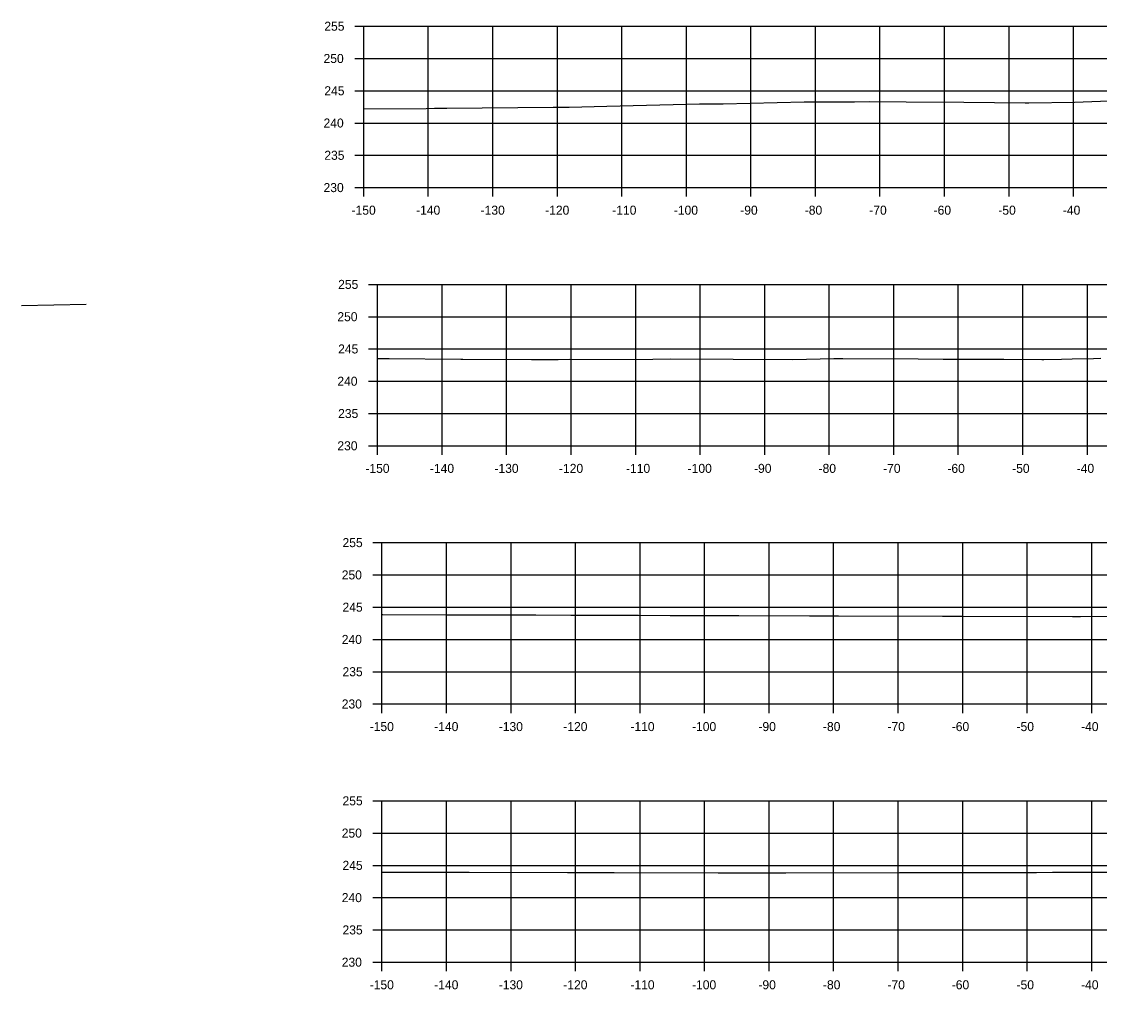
# Model space of a CAD drawing. Extents: x 1369627 to 1374022, y 380035 to 398173.
# Drawn here: x 1372349.6 to 1372516.6, y 380058.5 to 380208.5 of the extents above; entities that cross this region are included whole.
import ezdxf

# ---------------------------------------------------------------- set-up
doc = ezdxf.new("R2010")
doc.units = 0
for name, color, linetype in [('R_Axis', 7, 'Continuous'), ('R_Axis Annot', 7, 'Continuous'), ('R_Drive', 7, 'Continuous'), ('R_Exist Surface', 7, 'Continuous'), ('R_Grid', 7, 'Continuous')]:
    doc.layers.add(name, color=color, linetype=linetype)

msp = doc.modelspace()

# ---------------------------------------------------------------- linework, layer by layer
at = {"layer": 'R_Axis'}
for p, q in [((1372401.2, 380207.76), (1372402.6, 380207.76)), ((1372402.6, 380182.76), (1372402.6, 380207.76)), ((1372401.2, 380202.76), (1372402.6, 380202.76)), ((1372401.2, 380197.76), (1372402.6, 380197.76)), ((1372401.2, 380192.76), (1372402.6, 380192.76)), ((1372401.2, 380187.76), (1372402.6, 380187.76)), ((1372401.2, 380182.76), (1372402.6, 380182.76)), ((1372402.6, 380182.76), (1372702.6, 380182.76)), ((1372402.6, 380181.36), (1372402.6, 380182.76)), ((1372412.6, 380181.36), (1372412.6, 380182.76)), ((1372422.6, 380181.36), (1372422.6, 380182.76)), ((1372432.6, 380181.36), (1372432.6, 380182.76)), ((1372442.6, 380181.36), (1372442.6, 380182.76)), ((1372452.6, 380181.36), (1372452.6, 380182.76)), ((1372462.6, 380181.36), (1372462.6, 380182.76)), ((1372472.6, 380181.36), (1372472.6, 380182.76)), ((1372482.6, 380181.36), (1372482.6, 380182.76)), ((1372492.6, 380181.36), (1372492.6, 380182.76)), ((1372502.6, 380181.36), (1372502.6, 380182.76)), ((1372512.6, 380181.36), (1372512.6, 380182.76)), ((1372403.34, 380167.76), (1372404.74, 380167.76)), ((1372404.74, 380142.76), (1372404.74, 380167.76)), ((1372403.34, 380162.76), (1372404.74, 380162.76)), ((1372403.34, 380157.76), (1372404.74, 380157.76)), ((1372403.34, 380152.76), (1372404.74, 380152.76)), ((1372403.34, 380147.76), (1372404.74, 380147.76)), ((1372403.34, 380142.76), (1372404.74, 380142.76)), ((1372404.74, 380142.76), (1372704.74, 380142.76)), ((1372404.74, 380141.36), (1372404.74, 380142.76)), ((1372414.74, 380141.36), (1372414.74, 380142.76)), ((1372424.74, 380141.36), (1372424.74, 380142.76)), ((1372434.74, 380141.36), (1372434.74, 380142.76)), ((1372444.74, 380141.36), (1372444.74, 380142.76)), ((1372454.74, 380141.36), (1372454.74, 380142.76)), ((1372464.74, 380141.36), (1372464.74, 380142.76)), ((1372474.74, 380141.36), (1372474.74, 380142.76)), ((1372484.74, 380141.36), (1372484.74, 380142.76)), ((1372494.74, 380141.36), (1372494.74, 380142.76)), ((1372504.74, 380141.36), (1372504.74, 380142.76)), ((1372514.74, 380141.36), (1372514.74, 380142.76)), ((1372404.02, 380127.76), (1372405.42, 380127.76)), ((1372405.42, 380102.76), (1372405.42, 380127.76)), ((1372404.02, 380122.76), (1372405.42, 380122.76)), ((1372404.02, 380117.76), (1372405.42, 380117.76)), ((1372404.02, 380112.76), (1372405.42, 380112.76)), ((1372404.02, 380107.76), (1372405.42, 380107.76)), ((1372404.02, 380102.76), (1372405.42, 380102.76)), ((1372405.42, 380102.76), (1372705.42, 380102.76)), ((1372405.42, 380101.36), (1372405.42, 380102.76)), ((1372415.42, 380101.36), (1372415.42, 380102.76)), ((1372425.42, 380101.36), (1372425.42, 380102.76)), ((1372435.42, 380101.36), (1372435.42, 380102.76)), ((1372445.42, 380101.36), (1372445.42, 380102.76)), ((1372455.42, 380101.36), (1372455.42, 380102.76)), ((1372465.42, 380101.36), (1372465.42, 380102.76)), ((1372475.42, 380101.36), (1372475.42, 380102.76)), ((1372485.42, 380101.36), (1372485.42, 380102.76)), ((1372495.42, 380101.36), (1372495.42, 380102.76)), ((1372505.42, 380101.36), (1372505.42, 380102.76)), ((1372515.42, 380101.36), (1372515.42, 380102.76)), ((1372404.02, 380087.76), (1372405.42, 380087.76)), ((1372405.42, 380062.76), (1372405.42, 380087.76)), ((1372404.02, 380082.76), (1372405.42, 380082.76)), ((1372404.02, 380077.76), (1372405.42, 380077.76)), ((1372404.02, 380072.76), (1372405.42, 380072.76)), ((1372404.02, 380067.76), (1372405.42, 380067.76)), ((1372404.02, 380062.76), (1372405.42, 380062.76)), ((1372405.42, 380062.76), (1372705.42, 380062.76)), ((1372405.42, 380061.36), (1372405.42, 380062.76)), ((1372415.42, 380061.36), (1372415.42, 380062.76)), ((1372425.42, 380061.36), (1372425.42, 380062.76)), ((1372435.42, 380061.36), (1372435.42, 380062.76)), ((1372445.42, 380061.36), (1372445.42, 380062.76)), ((1372455.42, 380061.36), (1372455.42, 380062.76)), ((1372465.42, 380061.36), (1372465.42, 380062.76)), ((1372475.42, 380061.36), (1372475.42, 380062.76)), ((1372485.42, 380061.36), (1372485.42, 380062.76)), ((1372495.42, 380061.36), (1372495.42, 380062.76)), ((1372505.42, 380061.36), (1372505.42, 380062.76)), ((1372515.42, 380061.36), (1372515.42, 380062.76))]:
    msp.add_line(p, q, dxfattribs=at)
at = {"layer": 'R_Drive'}
msp.add_line((1372359.57, 380164.65), (1372349.57, 380164.45), dxfattribs=at)
at = {"layer": 'R_Exist Surface'}
for points in [[(1372402.6, 380194.95), (1372412.25, 380195.03), (1372413.57, 380195.04), (1372415.49, 380195.06), (1372431.96, 380195.2), (1372434.43, 380195.23), (1372440.26, 380195.38), (1372454.62, 380195.72), (1372458.3, 380195.76), (1372470.83, 380196.05), (1372478.65, 380196.03), (1372480.96, 380196.08), (1372486.68, 380196.02), (1372495.59, 380196), (1372505.12, 380195.9), (1372505.67, 380195.89), (1372512.73, 380196), (1372520.78, 380196.28)], [(1372404.74, 380156.28), (1372406.52, 380156.28), (1372417.66, 380156.2), (1372417.95, 380156.2), (1372428.62, 380156.14), (1372432.73, 380156.14), (1372434.46, 380156.17), (1372444.73, 380156.12), (1372450.08, 380156.21), (1372459.85, 380156.17), (1372469.09, 380156.14), (1372475.46, 380156.26), (1372476.82, 380156.29), (1372488.51, 380156.24), (1372492.39, 380156.2), (1372501.79, 380156.18), (1372507.69, 380156.12), (1372508.01, 380156.12), (1372510.71, 380156.17), (1372512.38, 380156.21), (1372515.69, 380156.3), (1372516.83, 380156.33)], [(1372405.42, 380116.62), (1372405.58, 380116.62), (1372415.38, 380116.58), (1372419, 380116.58), (1372429.25, 380116.55), (1372434.71, 380116.53), (1372445.16, 380116.51), (1372450.09, 380116.49), (1372460.71, 380116.46), (1372471.68, 380116.43), (1372476.18, 380116.44), (1372492.27, 380116.37), (1372495.37, 380116.37), (1372512.43, 380116.29), (1372513.67, 380116.29), (1372528.4, 380116.49)], [(1372405.42, 380076.72), (1372410.16, 380076.72), (1372418.95, 380076.7), (1372434.18, 380076.68), (1372441.43, 380076.64), (1372457.51, 380076.61), (1372463.12, 380076.61), (1372463.13, 380076.61), (1372468.03, 380076.62), (1372485.64, 380076.64), (1372488.44, 380076.66), (1372506.83, 380076.68), (1372509.33, 380076.69), (1372524.19, 380076.73)]]:
    msp.add_lwpolyline(points, dxfattribs=at)
at = {"layer": 'R_Grid'}
for p, q in [((1372402.6, 380207.76), (1372702.6, 380207.76)), ((1372402.6, 380182.76), (1372402.6, 380207.76)), ((1372412.6, 380182.76), (1372412.6, 380207.76)), ((1372422.6, 380182.76), (1372422.6, 380207.76)), ((1372432.6, 380182.76), (1372432.6, 380207.76)), ((1372442.6, 380182.76), (1372442.6, 380207.76)), ((1372452.6, 380182.76), (1372452.6, 380207.76)), ((1372462.6, 380182.76), (1372462.6, 380207.76)), ((1372472.6, 380182.76), (1372472.6, 380207.76)), ((1372482.6, 380182.76), (1372482.6, 380207.76)), ((1372492.6, 380182.76), (1372492.6, 380207.76)), ((1372502.6, 380182.76), (1372502.6, 380207.76)), ((1372512.6, 380182.76), (1372512.6, 380207.76)), ((1372402.6, 380202.76), (1372702.6, 380202.76)), ((1372402.6, 380197.76), (1372702.6, 380197.76)), ((1372402.6, 380192.76), (1372702.6, 380192.76)), ((1372402.6, 380187.76), (1372702.6, 380187.76)), ((1372402.6, 380182.76), (1372702.6, 380182.76)), ((1372404.74, 380167.76), (1372704.74, 380167.76)), ((1372404.74, 380142.76), (1372404.74, 380167.76)), ((1372414.74, 380142.76), (1372414.74, 380167.76)), ((1372424.74, 380142.76), (1372424.74, 380167.76)), ((1372434.74, 380142.76), (1372434.74, 380167.76)), ((1372444.74, 380142.76), (1372444.74, 380167.76)), ((1372454.74, 380142.76), (1372454.74, 380167.76)), ((1372464.74, 380142.76), (1372464.74, 380167.76)), ((1372474.74, 380142.76), (1372474.74, 380167.76)), ((1372484.74, 380142.76), (1372484.74, 380167.76)), ((1372494.74, 380142.76), (1372494.74, 380167.76)), ((1372504.74, 380142.76), (1372504.74, 380167.76)), ((1372514.74, 380142.76), (1372514.74, 380167.76)), ((1372404.74, 380162.76), (1372704.74, 380162.76)), ((1372404.74, 380157.76), (1372704.74, 380157.76)), ((1372404.74, 380152.76), (1372704.74, 380152.76)), ((1372404.74, 380147.76), (1372704.74, 380147.76)), ((1372404.74, 380142.76), (1372704.74, 380142.76)), ((1372405.42, 380127.76), (1372705.42, 380127.76)), ((1372405.42, 380102.76), (1372405.42, 380127.76)), ((1372415.42, 380102.76), (1372415.42, 380127.76)), ((1372425.42, 380102.76), (1372425.42, 380127.76)), ((1372435.42, 380102.76), (1372435.42, 380127.76)), ((1372445.42, 380102.76), (1372445.42, 380127.76)), ((1372455.42, 380102.76), (1372455.42, 380127.76)), ((1372465.42, 380102.76), (1372465.42, 380127.76)), ((1372475.42, 380102.76), (1372475.42, 380127.76)), ((1372485.42, 380102.76), (1372485.42, 380127.76)), ((1372495.42, 380102.76), (1372495.42, 380127.76)), ((1372505.42, 380102.76), (1372505.42, 380127.76)), ((1372515.42, 380102.76), (1372515.42, 380127.76)), ((1372405.42, 380122.76), (1372705.42, 380122.76)), ((1372405.42, 380117.76), (1372705.42, 380117.76)), ((1372405.42, 380112.76), (1372705.42, 380112.76)), ((1372405.42, 380107.76), (1372705.42, 380107.76)), ((1372405.42, 380102.76), (1372705.42, 380102.76)), ((1372405.42, 380087.76), (1372705.42, 380087.76)), ((1372405.42, 380062.76), (1372405.42, 380087.76)), ((1372415.42, 380062.76), (1372415.42, 380087.76)), ((1372425.42, 380062.76), (1372425.42, 380087.76)), ((1372435.42, 380062.76), (1372435.42, 380087.76)), ((1372445.42, 380062.76), (1372445.42, 380087.76)), ((1372455.42, 380062.76), (1372455.42, 380087.76)), ((1372465.42, 380062.76), (1372465.42, 380087.76)), ((1372475.42, 380062.76), (1372475.42, 380087.76)), ((1372485.42, 380062.76), (1372485.42, 380087.76)), ((1372495.42, 380062.76), (1372495.42, 380087.76)), ((1372505.42, 380062.76), (1372505.42, 380087.76)), ((1372515.42, 380062.76), (1372515.42, 380087.76)), ((1372405.42, 380082.76), (1372705.42, 380082.76)), ((1372405.42, 380077.76), (1372705.42, 380077.76)), ((1372405.42, 380072.76), (1372705.42, 380072.76)), ((1372405.42, 380067.76), (1372705.42, 380067.76)), ((1372405.42, 380062.76), (1372705.42, 380062.76))]:
    msp.add_line(p, q, dxfattribs=at)

# ---------------------------------------------------------------- texts
at = {"layer": 'R_Axis Annot'}
for s, p in [('255', (1372396.49, 380207.06)), ('250', (1372396.37, 380202.06)), ('245', (1372396.49, 380197.06)), ('240', (1372396.37, 380192.06)), ('235', (1372396.49, 380187.06)), ('230', (1372396.37, 380182.06)), ('-150', (1372400.71, 380178.56)), ('-140', (1372410.71, 380178.56)), ('-130', (1372420.71, 380178.56)), ('-120', (1372430.71, 380178.56)), ('-110', (1372441.11, 380178.56)), ('-100', (1372450.65, 380178.56)), ('-90', (1372460.94, 380178.56)), ('-80', (1372470.94, 380178.56)), ('-70', (1372480.94, 380178.56)), ('-60', (1372490.91, 380178.56)), ('-50', (1372500.94, 380178.56)), ('-40', (1372510.94, 380178.56)), ('255', (1372398.63, 380167.06)), ('250', (1372398.51, 380162.06)), ('245', (1372398.63, 380157.06)), ('240', (1372398.51, 380152.06)), ('235', (1372398.63, 380147.06)), ('230', (1372398.51, 380142.06)), ('-150', (1372402.85, 380138.56)), ('-140', (1372412.85, 380138.56)), ('-130', (1372422.85, 380138.56)), ('-120', (1372432.85, 380138.56)), ('-110', (1372443.24, 380138.56)), ('-100', (1372452.79, 380138.56)), ('-90', (1372463.08, 380138.56)), ('-80', (1372473.08, 380138.56)), ('-70', (1372483.08, 380138.56)), ('-60', (1372493.04, 380138.56)), ('-50', (1372503.08, 380138.56)), ('-40', (1372513.08, 380138.56)), ('255', (1372399.31, 380127.06)), ('250', (1372399.19, 380122.06)), ('245', (1372399.31, 380117.06)), ('240', (1372399.19, 380112.06)), ('235', (1372399.31, 380107.06)), ('230', (1372399.19, 380102.06)), ('-150', (1372403.52, 380098.56)), ('-140', (1372413.52, 380098.56)), ('-130', (1372423.52, 380098.56)), ('-120', (1372433.52, 380098.56)), ('-110', (1372443.92, 380098.56)), ('-100', (1372453.47, 380098.56)), ('-90', (1372463.76, 380098.56)), ('-80', (1372473.76, 380098.56)), ('-70', (1372483.76, 380098.56)), ('-60', (1372493.72, 380098.56)), ('-50', (1372503.76, 380098.56)), ('-40', (1372513.76, 380098.56)), ('255', (1372399.31, 380087.06)), ('250', (1372399.19, 380082.06)), ('245', (1372399.31, 380077.06)), ('240', (1372399.19, 380072.06)), ('235', (1372399.31, 380067.06)), ('230', (1372399.19, 380062.06)), ('-150', (1372403.52, 380058.56)), ('-140', (1372413.52, 380058.56)), ('-130', (1372423.52, 380058.56)), ('-120', (1372433.52, 380058.56)), ('-110', (1372443.92, 380058.56)), ('-100', (1372453.47, 380058.56)), ('-90', (1372463.76, 380058.56)), ('-80', (1372473.76, 380058.56)), ('-70', (1372483.76, 380058.56)), ('-60', (1372493.72, 380058.56)), ('-50', (1372503.76, 380058.56)), ('-40', (1372513.76, 380058.56))]:
    msp.add_text(s, height=1.4, dxfattribs=at).set_placement(p)

doc.saveas('drawing.dxf')
